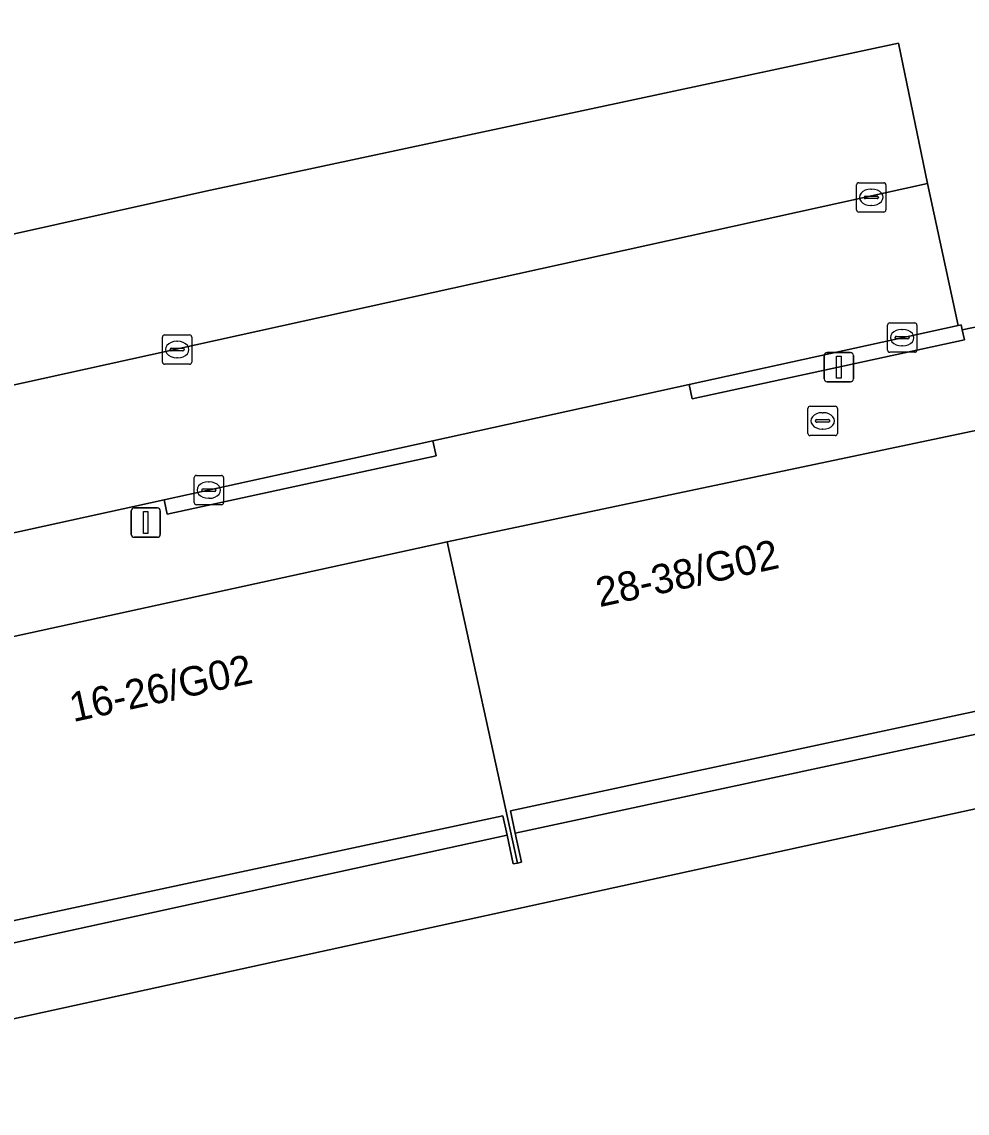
# Model space of a CAD drawing. Extents: x 160030 to 160839, y 385325 to 386450.
# Drawn here: x 160718.66 to 160750.86, y 385634.08 to 385671.27 of the extents above; entities that cross this region are included whole.
import ezdxf

# ---------------------------------------------------------------- set-up
doc = ezdxf.new("R2010")
doc.units = 0
for name, color, linetype in [('IMGEO_Brandkraan', 7, 'Continuous'), ('IMGEO_Groenvoorziening', 7, 'Continuous'), ('IMGEO_Kolk', 7, 'Continuous'), ('IMGEO_Lichtmast', 7, 'Continuous'), ('IMGEO_Pand', 7, 'Continuous'), ('IMGEO_Pand_nummerreeks', 7, 'Continuous'), ('IMGEO_Parkeervlak_open', 7, 'Continuous'), ('IMGEO_Rijbaan_lokaal_open', 7, 'Continuous'), ('IMGEO_Voetpad_open', 7, 'Continuous')]:
    doc.layers.add(name, color=color, linetype=linetype)

msp = doc.modelspace()

# ---------------------------------------------------------------- linework, layer by layer
at = {"layer": 'IMGEO_Brandkraan'}
for p, q in [((160745.508, 385658.172), (160746.36, 385658.172)), ((160745.433, 385657.246), (160745.433, 385658.098)), ((160745.921, 385657.952), (160745.946, 385657.952)), ((160746.434, 385658.098), (160746.434, 385657.246)), ((160745.692, 385657.666), (160745.692, 385657.678)), ((160746.13, 385657.629), (160745.732, 385657.629)), ((160745.735, 385657.715), (160746.133, 385657.715)), ((160746.176, 385657.678), (160746.176, 385657.666)), ((160746.36, 385657.172), (160745.508, 385657.172)), ((160745.944, 385657.392), (160745.919, 385657.392))]:
    msp.add_line(p, q, dxfattribs=at)
for points in [[(160745.508, 385658.172), (160746.36, 385658.172)], [(160745.433, 385657.246), (160745.433, 385658.098)], [(160746.434, 385658.098), (160746.434, 385657.246)], [(160746.36, 385657.172), (160745.508, 385657.172)]]:
    msp.add_lwpolyline(points, dxfattribs=at)
for centre, radius, start, end in [((160745.51, 385658.096), 0.0765, 91.552, 178.448), ((160745.51, 385658.096), 0.0765, 91.552, 178.448), ((160746.358, 385658.096), 0.0765, 1.552, 88.448), ((160746.358, 385658.096), 0.0765, 1.552, 88.448), ((160745.732, 385657.675), 0.0403, 85.8775, 175.7526), ((160745.729, 385657.665), 0.0366, 178.938, 274.7102), ((160746.133, 385657.672), 0.043, 264.8664, 352.4533), ((160746.137, 385657.677), 0.0386, 1.7309, 96.639), ((160745.51, 385657.248), 0.0765, 181.552, 268.448), ((160745.51, 385657.248), 0.0765, 181.552, 268.448), ((160746.358, 385657.248), 0.0765, 271.552, 358.448), ((160746.358, 385657.248), 0.0765, 271.552, 358.448)]:
    msp.add_arc(centre, radius, start, end, dxfattribs=at)
for centre, major_axis, ratio, start_param, end_param in [((160745.92, 385657.672), (-0.387, 0.002), 0.722429, 4.712389, 7.853982), ((160745.945, 385657.672), (-0.39, 0.002), 0.717154, 1.570796, 4.712389)]:
    msp.add_ellipse(centre, major_axis=major_axis, ratio=ratio, start_param=start_param, end_param=end_param, dxfattribs=at)
at = {"layer": 'IMGEO_Groenvoorziening'}
for points in [[(160704.845, 385661.028), (160724.924, 385665.504), (160748.512, 385670.542), (160749.509, 385665.757), (160750.548, 385660.927), (160750.648, 385660.947), (160750.687, 385660.776), (160755.372, 385661.736), (160750.486, 385684.225), (160749.841, 385687.196), (160745.072, 385686.16), (160691.006, 385674.252), (160695.339, 385654.015), (160697.696, 385654.461), (160698.29, 385654.583), (160703.979, 385655.723)], [(160758.778, 385646.124), (160753.839, 385645.047), (160727.249, 385639.24), (160696.668, 385632.545), (160696.905, 385631.943), (160703.192, 385615.95), (160703.709, 385616.016), (160706.16, 385616.577), (160706.66, 385616.657)]]:
    msp.add_lwpolyline(points, dxfattribs=at)
at = {"layer": 'IMGEO_Kolk'}
for p, q in [((160747.089, 385664.864), (160747.089, 385665.716)), ((160747.164, 385665.79), (160748.016, 385665.79)), ((160748.09, 385665.716), (160748.09, 385664.864)), ((160747.348, 385665.284), (160747.348, 385665.296)), ((160747.786, 385665.247), (160747.388, 385665.247)), ((160747.391, 385665.333), (160747.789, 385665.333)), ((160747.577, 385665.57), (160747.602, 385665.57)), ((160747.832, 385665.296), (160747.832, 385665.284)), ((160747.6, 385665.01), (160747.575, 385665.01)), ((160748.016, 385664.79), (160747.164, 385664.79)), ((160748.142, 385660.083), (160748.142, 385660.935)), ((160748.217, 385661.009), (160749.069, 385661.009)), ((160748.63, 385660.789), (160748.655, 385660.789)), ((160749.143, 385660.935), (160749.143, 385660.083)), ((160723.445, 385659.678), (160723.445, 385660.53)), ((160723.52, 385660.604), (160724.372, 385660.604)), ((160724.446, 385660.53), (160724.446, 385659.678)), ((160748.401, 385660.503), (160748.401, 385660.515)), ((160748.839, 385660.466), (160748.441, 385660.466)), ((160748.444, 385660.552), (160748.842, 385660.552)), ((160748.885, 385660.515), (160748.885, 385660.503)), ((160723.704, 385660.098), (160723.704, 385660.11)), ((160724.142, 385660.061), (160723.744, 385660.061)), ((160723.747, 385660.147), (160724.145, 385660.147)), ((160723.933, 385660.384), (160723.958, 385660.384)), ((160724.188, 385660.11), (160724.188, 385660.098)), ((160748.653, 385660.229), (160748.628, 385660.229)), ((160723.956, 385659.824), (160723.931, 385659.824)), ((160749.069, 385660.009), (160748.217, 385660.009)), ((160724.372, 385659.604), (160723.52, 385659.604)), ((160724.526, 385654.888), (160724.526, 385655.74)), ((160724.601, 385655.814), (160725.453, 385655.814)), ((160725.014, 385655.594), (160725.039, 385655.594)), ((160725.527, 385655.74), (160725.527, 385654.888)), ((160724.785, 385655.308), (160724.785, 385655.32)), ((160725.223, 385655.271), (160724.825, 385655.271)), ((160724.828, 385655.357), (160725.226, 385655.357)), ((160725.269, 385655.32), (160725.269, 385655.308)), ((160725.037, 385655.034), (160725.012, 385655.034)), ((160725.453, 385654.814), (160724.601, 385654.814))]:
    msp.add_line(p, q, dxfattribs=at)
for points in [[(160747.089, 385664.864), (160747.089, 385665.716)], [(160747.164, 385665.79), (160748.016, 385665.79)], [(160748.09, 385665.716), (160748.09, 385664.864)], [(160748.016, 385664.79), (160747.164, 385664.79)], [(160748.142, 385660.083), (160748.142, 385660.935)], [(160748.217, 385661.009), (160749.069, 385661.009)], [(160749.143, 385660.935), (160749.143, 385660.083)], [(160723.445, 385659.678), (160723.445, 385660.53)], [(160723.52, 385660.604), (160724.372, 385660.604)], [(160724.446, 385660.53), (160724.446, 385659.678)], [(160749.069, 385660.009), (160748.217, 385660.009)], [(160724.372, 385659.604), (160723.52, 385659.604)], [(160724.526, 385654.888), (160724.526, 385655.74)], [(160724.601, 385655.814), (160725.453, 385655.814)], [(160725.527, 385655.74), (160725.527, 385654.888)], [(160725.453, 385654.814), (160724.601, 385654.814)]]:
    msp.add_lwpolyline(points, dxfattribs=at)
for centre, radius, start, end in [((160747.166, 385665.714), 0.0765, 91.552, 178.448), ((160747.166, 385665.714), 0.0765, 91.552, 178.448), ((160748.014, 385665.714), 0.0765, 1.552, 88.448), ((160748.014, 385665.714), 0.0765, 1.552, 88.448), ((160747.388, 385665.293), 0.0403, 85.8775, 175.7526), ((160747.385, 385665.283), 0.0366, 178.938, 274.7102), ((160747.789, 385665.29), 0.043, 264.8664, 352.4533), ((160747.793, 385665.295), 0.0386, 1.7309, 96.639), ((160747.166, 385664.866), 0.0765, 181.552, 268.448), ((160747.166, 385664.866), 0.0765, 181.552, 268.448), ((160748.014, 385664.866), 0.0765, 271.552, 358.448), ((160748.014, 385664.866), 0.0765, 271.552, 358.448), ((160748.219, 385660.933), 0.0765, 91.552, 178.448), ((160748.219, 385660.933), 0.0765, 91.552, 178.448), ((160749.067, 385660.933), 0.0765, 1.552, 88.448), ((160749.067, 385660.933), 0.0765, 1.552, 88.448), ((160723.522, 385660.528), 0.0765, 91.552, 178.448), ((160723.522, 385660.528), 0.0765, 91.552, 178.448), ((160724.37, 385660.528), 0.0765, 1.552, 88.448), ((160724.37, 385660.528), 0.0765, 1.552, 88.448), ((160748.441, 385660.512), 0.0403, 85.8775, 175.7526), ((160748.438, 385660.502), 0.0366, 178.938, 274.7102), ((160748.842, 385660.509), 0.043, 264.8664, 352.4533), ((160748.846, 385660.514), 0.0386, 1.7309, 96.639), ((160723.744, 385660.107), 0.0403, 85.8775, 175.7526), ((160723.741, 385660.097), 0.0366, 178.938, 274.7102), ((160724.145, 385660.104), 0.043, 264.8664, 352.4533), ((160724.149, 385660.109), 0.0386, 1.7309, 96.639), ((160748.219, 385660.085), 0.0765, 181.552, 268.448), ((160748.219, 385660.085), 0.0765, 181.552, 268.448), ((160749.067, 385660.085), 0.0765, 271.552, 358.448), ((160749.067, 385660.085), 0.0765, 271.552, 358.448), ((160723.522, 385659.68), 0.0765, 181.552, 268.448), ((160723.522, 385659.68), 0.0765, 181.552, 268.448), ((160724.37, 385659.68), 0.0765, 271.552, 358.448), ((160724.37, 385659.68), 0.0765, 271.552, 358.448), ((160724.603, 385655.738), 0.0765, 91.552, 178.448), ((160724.603, 385655.738), 0.0765, 91.552, 178.448), ((160725.451, 385655.738), 0.0765, 1.552, 88.448), ((160725.451, 385655.738), 0.0765, 1.552, 88.448), ((160724.825, 385655.317), 0.0403, 85.8775, 175.7526), ((160724.822, 385655.307), 0.0366, 178.938, 274.7102), ((160725.226, 385655.314), 0.043, 264.8664, 352.4533), ((160725.23, 385655.319), 0.0386, 1.7309, 96.639), ((160724.603, 385654.89), 0.0765, 181.552, 268.448), ((160724.603, 385654.89), 0.0765, 181.552, 268.448), ((160725.451, 385654.89), 0.0765, 271.552, 358.448), ((160725.451, 385654.89), 0.0765, 271.552, 358.448)]:
    msp.add_arc(centre, radius, start, end, dxfattribs=at)
for centre, major_axis, ratio, start_param, end_param in [((160747.576, 385665.29), (-0.387, 0.002), 0.722429, 4.712389, 7.853982), ((160747.601, 385665.29), (-0.39, 0.002), 0.717154, 1.570796, 4.712389), ((160748.629, 385660.509), (-0.387, 0.002), 0.722429, 4.712389, 7.853982), ((160748.654, 385660.509), (-0.39, 0.002), 0.717154, 1.570796, 4.712389), ((160723.932, 385660.104), (-0.387, 0.002), 0.722429, 4.712389, 7.853982), ((160723.957, 385660.104), (-0.39, 0.002), 0.717154, 1.570796, 4.712389), ((160725.013, 385655.314), (-0.387, 0.002), 0.722429, 4.712389, 7.853982), ((160725.038, 385655.314), (-0.39, 0.002), 0.717154, 1.570796, 4.712389)]:
    msp.add_ellipse(centre, major_axis=major_axis, ratio=ratio, start_param=start_param, end_param=end_param, dxfattribs=at)
at = {"layer": 'IMGEO_Lichtmast'}
for p, q in [((160745.99, 385659.103), (160745.99, 385659.903)), ((160745.99, 385659.903), (160745.99, 385659.103)), ((160746.09, 385660.003), (160746.88, 385660.003)), ((160746.88, 385660.003), (160746.09, 385660.003)), ((160746.98, 385659.903), (160746.98, 385659.103)), ((160746.98, 385659.103), (160746.98, 385659.903)), ((160746.88, 385659.003), (160746.09, 385659.003)), ((160746.09, 385659.003), (160746.88, 385659.003)), ((160722.384, 385653.806), (160722.384, 385654.606)), ((160722.384, 385654.606), (160722.384, 385653.806)), ((160722.484, 385654.706), (160723.274, 385654.706)), ((160723.274, 385654.706), (160722.484, 385654.706)), ((160723.374, 385654.606), (160723.374, 385653.806)), ((160723.374, 385653.806), (160723.374, 385654.606)), ((160723.274, 385653.706), (160722.484, 385653.706)), ((160722.484, 385653.706), (160723.274, 385653.706))]:
    msp.add_line(p, q, dxfattribs=at)
for points in [[(160746.41, 385659.878), (160746.56, 385659.878), (160746.56, 385659.128), (160746.41, 385659.128), (160746.41, 385659.878)], [(160722.804, 385654.581), (160722.954, 385654.581), (160722.954, 385653.831), (160722.804, 385653.831), (160722.804, 385654.581)]]:
    msp.add_lwpolyline(points, dxfattribs=at)
for centre, start, end in [((160746.09, 385659.903), 90, 180), ((160746.09, 385659.903), 90, 180), ((160746.88, 385659.903), 0, 90), ((160746.88, 385659.903), 360, 90), ((160746.09, 385659.103), 180, 270), ((160746.09, 385659.103), 180, 270), ((160746.88, 385659.103), 270, 0), ((160746.88, 385659.103), 270, 0), ((160722.484, 385654.606), 90, 180), ((160722.484, 385654.606), 90, 180), ((160723.274, 385654.606), 0, 90), ((160723.274, 385654.606), 360, 90), ((160722.484, 385653.806), 180, 270), ((160722.484, 385653.806), 180, 270), ((160723.274, 385653.806), 270, 0), ((160723.274, 385653.806), 270, 0)]:
    msp.add_arc(centre, 0.1, start, end, dxfattribs=at)
at = {"layer": 'IMGEO_Pand'}
for points in [[(160753.015, 385648.181), (160753.176, 385647.428), (160753.373, 385646.51), (160753.735, 385646.588), (160753.642, 385647.02), (160752.546, 385652.138), (160751.417, 385657.403), (160733.147, 385653.545), (160735.537, 385642.603), (160735.677, 385642.633), (160735.465, 385643.624), (160735.302, 385644.385)], [(160717.898, 385638.806), (160717.698, 385639.74), (160717.543, 385640.463), (160735.044, 385644.214), (160735.186, 385643.554), (160735.396, 385642.573), (160735.537, 385642.603), (160733.147, 385653.545), (160715.356, 385649.66), (160717.701, 385638.764)]]:
    msp.add_lwpolyline(points, close=True, dxfattribs=at)
at = {"layer": 'IMGEO_Parkeervlak_open'}
msp.add_lwpolyline([(160703.979, 385655.723), (160749.509, 385665.757), (160748.512, 385670.542), (160724.924, 385665.504), (160704.845, 385661.028), (160705.42, 385658.254)], dxfattribs=at)
at = {"layer": 'IMGEO_Rijbaan_lokaal_open'}
msp.add_lwpolyline([(160705.261, 385650.98), (160714.858, 385653.082), (160723.506, 385654.979), (160727.646, 385655.887), (160732.657, 385656.99), (160741.382, 385658.91), (160750.548, 385660.927), (160749.509, 385665.757), (160703.979, 385655.723), (160698.29, 385654.583), (160697.696, 385654.461), (160698.918, 385649.662), (160699.553, 385649.804)], close=True, dxfattribs=at)
at = {"layer": 'IMGEO_Voetpad_open'}
for points in [[(160751.417, 385657.403), (160756.08, 385658.496), (160755.372, 385661.736), (160750.687, 385660.776), (160750.762, 385660.439), (160741.486, 385658.421), (160741.382, 385658.91), (160732.657, 385656.99), (160732.765, 385656.482), (160723.61, 385654.49), (160723.506, 385654.979), (160714.858, 385653.082), (160714.962, 385652.593), (160705.362, 385650.504), (160705.261, 385650.98), (160699.553, 385649.804), (160698.918, 385649.662), (160696.41, 385649.059), (160697.201, 385645.695), (160715.356, 385649.66), (160733.147, 385653.545)], [(160750.762, 385660.439), (160750.687, 385660.776), (160750.648, 385660.947), (160750.548, 385660.927), (160741.382, 385658.91), (160741.486, 385658.421)], [(160723.506, 385654.979), (160723.61, 385654.49), (160732.765, 385656.482), (160732.657, 385656.99), (160727.646, 385655.887)], [(160753.176, 385647.428), (160753.015, 385648.181), (160735.302, 385644.385), (160735.465, 385643.624)], [(160753.839, 385645.047), (160758.778, 385646.124), (160758.358, 385648.049), (160753.642, 385647.02), (160753.735, 385646.588), (160753.373, 385646.51), (160753.176, 385647.428), (160735.465, 385643.624), (160735.677, 385642.633), (160735.537, 385642.603), (160735.396, 385642.573), (160735.186, 385643.554), (160717.698, 385639.74), (160717.898, 385638.806), (160717.701, 385638.764), (160717.503, 385638.722), (160717.295, 385639.695), (160699.679, 385635.881), (160699.886, 385634.913), (160699.528, 385634.836), (160699.449, 385635.206), (160695.894, 385634.44), (160696.668, 385632.545), (160727.249, 385639.24)], [(160735.186, 385643.554), (160735.044, 385644.214), (160717.543, 385640.463), (160717.698, 385639.74)]]:
    msp.add_lwpolyline(points, close=True, dxfattribs=at)

# ---------------------------------------------------------------- texts
at = {"layer": 'IMGEO_Pand_nummerreeks'}
for s, p in [('28-38/G02', (160738.335, 385651.321)), ('16-26/G02', (160720.404, 385647.405))]:
    msp.add_text(s, height=1, rotation=12.3191, dxfattribs=at).set_placement(p)

doc.saveas('drawing.dxf')
